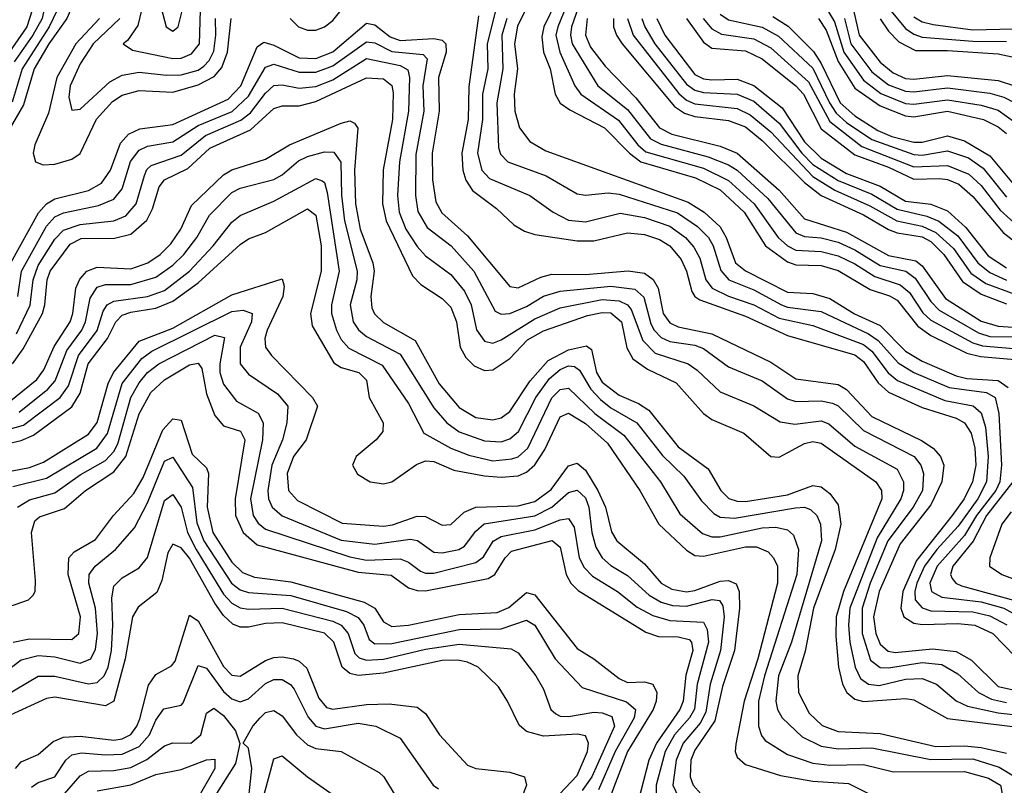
# Model space of a CAD drawing. Header units: inches. Extents: x 501365 to 657855, y 482276 to 547543.
# Tile 867 of 957: x 620906 to 623245, y 505130 to 506947. Entities that reach past the tile are written whole.
import ezdxf

# ---------------------------------------------------------------- set-up
doc = ezdxf.new("R2010")
doc.units = ezdxf.units.IN
doc.header["$MEASUREMENT"] = 0
doc.layers.add('A6520', color=7, linetype='Continuous')

msp = doc.modelspace()

# ---------------------------------------------------------------- linework, layer by layer
at = {"layer": 'A6520', "color": 5}
for points, elevation in [([(620891.1, 507510), (620930, 507456.3), (620990, 507398.7), (621029.3, 507369.3), (621058.8, 507270), (621051.9, 507210), (621052.4, 507130), (621031.1, 507030), (621027.3, 506970), (621018.5, 506950), (620975.5, 506890), (620940.5, 506830), (620915.3, 506744.7), (620871.9, 506670)], 3480), ([(620872.6, 507490), (620906.6, 507446.6), (621000.8, 507350), (621026.4, 507270), (621028.2, 507250), (621026.6, 507130), (621002.2, 507030), (620995.1, 506970), (620976.3, 506930), (620911.9, 506830), (620888.4, 506751.6)], 3460), ([(620890, 507428.7), (620978.1, 507330), (620997.9, 507250), (621001.1, 507150), (620959.6, 506950), (620937.8, 506910), (620892.9, 506847.1)], 3440), ([(620880.1, 507400.1), (620945.5, 507330), (620954.7, 507310), (620974.7, 507214.7), (620975.1, 507150), (620948.1, 507050), (620935.7, 506970), (620923.3, 506930), (620867.8, 506850)], 3420), ([(622258.7, 507050), (622216.8, 506930), (622214.5, 506910), (622218.7, 506890), (622279.2, 506790), (622350, 506734), (622404.5, 506664.5), (622430, 506651.6), (622541.7, 506621.7), (622590, 506602.9), (622610, 506589.8), (622683, 506523), (622750, 506440.8), (622770, 506432.8), (622810, 506429.5), (622850, 506419.3), (622890, 506401.2), (622950, 506364), (623010.7, 506350), (623033.3, 506333.3), (623070, 506278.5), (623090, 506257.4), (623183.6, 506203.6), (623210, 506195.5), (623270, 506194.1)], 3660), ([(621548.9, 506950), (621568.8, 506930), (621590, 506922), (621610, 506922.5), (621630, 506929.9), (621650, 506944.8), (621705.1, 507014.9)], 3520), ([(622126.8, 507010), (622088.4, 506931.6), (622081.6, 506890), (622088.6, 506830), (622080.4, 506770), (622082.2, 506730), (622093.3, 506690), (622117.7, 506657.7), (622155.7, 506635.7), (622493.8, 506513.8), (622532.1, 506490), (622570, 506455.3), (622584.5, 506430), (622606.4, 506370), (622630, 506351.2), (622730, 506300.4), (622790, 506296.8), (622830, 506285.7), (622889, 506249), (622950, 506221.2), (623010, 506160), (623050, 506136.8), (623130, 506101.7), (623155.6, 506095.6), (623230, 506090.6), (623254, 506074)], 3580), ([(622216.7, 507010), (622184, 506930), (622180, 506910), (622189.1, 506870), (622224.9, 506790), (622239, 506770), (622328.8, 506708.8), (622374.6, 506650), (622393.5, 506633.5), (622530, 506594.5), (622590, 506565.7), (622650.9, 506510), (622707.9, 506430), (622730, 506410), (622750, 506400.3), (622810, 506396.5), (622850, 506386.6), (622890, 506367.7), (622937.2, 506337.2), (622997.6, 506317.6), (623019.2, 506299.2), (623051.6, 506251.6), (623070, 506233.8), (623170, 506180), (623192.8, 506172.8), (623284.9, 506164.9)], 3640), ([(621238.2, 506990), (621254.4, 506930), (621270, 506919.4), (621282.3, 506930), (621297.4, 506990)], 3580), ([(622042, 506990), (622016.9, 506890), (622017.9, 506830), (622005.1, 506770), (622005.2, 506710), (621993.7, 506630), (622003.5, 506590), (622022.1, 506570), (622117.8, 506530), (622173.3, 506490), (622210, 506471), (622250, 506467.3), (622332.2, 506487.8), (622390, 506477.7), (622450, 506457.2), (622487.2, 506430), (622507.4, 506407.4), (622521.3, 506381.3), (622535.6, 506330), (622551.1, 506310), (622590, 506290.6), (622650, 506270.6), (622710, 506238.5), (622790, 506221.3), (622910, 506176.4), (622930, 506160.5), (622968.7, 506108.7), (622990.9, 506090.9), (623103.2, 506043.2), (623170.6, 506030.6), (623190, 506014.2), (623200, 505980), (623206.5, 505910), (623202.3, 505850), (623182, 505810), (623135.1, 505744.9), (623084.7, 505690), (623055.5, 505650), (623037.1, 505610), (623031.9, 505590), (623033, 505570), (623050, 505550.8), (623070, 505544.2), (623170, 505541.8), (623210, 505531.8), (623251.1, 505511.1)], 3540), ([(622180.5, 506990), (622151.2, 506930), (622146.3, 506906.4), (622150.6, 506870), (622166.3, 506830), (622178.4, 506770), (622190, 506748.9), (622212.7, 506732.7), (622295.5, 506690), (622354.8, 506630), (622381.7, 506610), (622511.4, 506571.4), (622570, 506542.9), (622626.6, 506490), (622677.7, 506410), (622730, 506372.7), (622750, 506365.1), (622810, 506363.3), (622850, 506351.8), (622926.4, 506306.4), (622971.8, 506291.8), (622990, 506281.2), (623039.3, 506219.3), (623070, 506197.2), (623155.7, 506155.7), (623187.9, 506147.9), (623270, 506140.4)], 3620), ([(621196, 506970), (621186.7, 506933.3), (621162.2, 506897.8), (621152, 506890), (621174.3, 506874.3), (621270, 506855.3), (621290, 506855.9), (621314.4, 506865.6), (621333.1, 506890), (621335.5, 506970)], 3560), ([(622824.9, 506970), (622841.6, 506941.6), (622863.5, 506870), (622910, 506803.2), (622951.8, 506771.8), (623010, 506748.4), (623030, 506746.6), (623110, 506756.6), (623190, 506744.2), (623230, 506731.9), (623270, 506703.6)], 3940), ([(622886.4, 506970), (622900.3, 506910), (622950, 506845.9), (622980.8, 506820.8), (623010, 506807.6), (623030, 506805.8), (623110, 506814.4), (623230, 506802.4), (623268.7, 506790)], 3980), ([(622972.3, 506972.3), (623010, 506926.3), (623030, 506912.4), (623050, 506905.8), (623170, 506895.9), (623250, 506895)], 4040), ([(621096.1, 506950), (621039.3, 506890), (620994.8, 506810), (620974.9, 506725.1), (620942, 506650), (620938.3, 506630), (620943.6, 506610), (620962.3, 506602.3), (620990, 506604.1), (621030, 506615.7), (621050, 506629.5), (621089, 506711), (621127.1, 506752.9), (621150, 506768.1), (621190, 506779.3), (621270, 506775.4), (621330, 506792.5), (621368.1, 506811.9), (621386.2, 506833.8), (621400, 506870), (621408.8, 506950)], 3520), ([(621144.5, 506950), (621081.2, 506890), (621050, 506841.9), (621026.1, 506790), (621023.2, 506763.2), (621030, 506732.2), (621050, 506734.6), (621120.5, 506799.5), (621150, 506815.2), (621190, 506822.8), (621255.3, 506815.3), (621290, 506816.3), (621330, 506827.6), (621343.4, 506836.6), (621356.6, 506850), (621367.3, 506872.7), (621372.5, 506910), (621371.1, 506950)], 3540), ([(621995.8, 506955.8), (621972.7, 506787.3), (621971.2, 506710), (621956.3, 506630), (621958.5, 506590), (621965.9, 506565.9), (621981.8, 506541.8), (622039, 506499), (622080.2, 506460.2), (622105.3, 506445.3), (622130, 506437.5), (622230, 506422.3), (622270, 506422), (622350, 506441), (622390, 506437.1), (622425.5, 506425.5), (622450.4, 506410), (622477.5, 506377.5), (622490.3, 506350.3), (622502.3, 506302.3), (622509.7, 506289.7), (622522, 506282), (622630, 506243.2), (622730, 506197.4), (622890, 506152), (622910, 506135.9), (622945.1, 506085.1), (622970, 506063.1), (623050, 506026.7), (623130, 506001.4), (623150.4, 505990), (623166.1, 505966.1), (623175, 505930), (623176.9, 505890), (623169, 505850), (623149.1, 505810), (623121, 505770), (623036.1, 505663.9), (623003.8, 505590), (622998.7, 505550), (623005.9, 505530), (623030, 505514.8), (623050, 505511.3), (623134.2, 505514.2), (623174.6, 505510), (623217.5, 505490), (623270, 505436.7)], 3520), ([(622063, 506950), (622051.3, 506910), (622053.5, 506830), (622039.2, 506750), (622043.6, 506643.5), (622048, 506628), (622065.5, 506610), (622156.6, 506576.6), (622230, 506534), (622250, 506530.8), (622304, 506536), (622330, 506533.1), (622468.3, 506488.3), (622516.2, 506456.2), (622542.5, 506430), (622553.4, 506410), (622571.6, 506351.6), (622590.8, 506330), (622650, 506306.1), (622715.9, 506270), (622730, 506264.7), (622810, 506254.7), (622921.8, 506201.8), (622945.4, 506185.4), (622992.5, 506132.5), (623030, 506109.3), (623113.8, 506073.8), (623202.2, 506062.2), (623223.2, 506050), (623232, 506012), (623238.2, 505890), (623233.8, 505850), (623224.5, 505830), (623178.3, 505770), (623150, 505722.8), (623085.4, 505650), (623068.2, 505610), (623071.9, 505590), (623096.7, 505576.7), (623190, 505565.2), (623243.6, 505550), (623338.1, 505498.1)], 3560), ([(622253.8, 506950), (622250.2, 506910), (622261.9, 506881.9), (622296.4, 506836.4), (622370, 506761.2), (622425.6, 506690), (622455, 506675), (622570, 506646.8), (622610.1, 506630), (622710, 506542.1), (622770, 506474.5), (622870, 506442.4), (622970, 506387.7), (623034.9, 506374.9), (623050, 506362.6), (623105, 506285), (623190, 506231.9), (623230, 506220), (623313.8, 506213.8)], 3680), ([(622316.2, 506950), (622316.9, 506930), (622323.8, 506910), (622337.5, 506890), (622461.3, 506741.3), (622485.3, 506725.3), (622510, 506717.1), (622590, 506707.7), (622630, 506692.4), (622670, 506660.3), (622770, 506560.7), (622809.6, 506529.6), (622910, 506484.1), (622970, 506448.8), (622990, 506441.2), (623050, 506431.9), (623070, 506420.9), (623101.2, 506390), (623145.6, 506325.6), (623190, 506295.9), (623250, 506272.3)], 3720), ([(622349.6, 506949.6), (622363.3, 506910), (622471.6, 506771.6), (622490, 506756.2), (622510, 506747.6), (622610, 506736.2), (622641.4, 506721.4), (622690, 506680.6), (622790, 506574.8), (622842.1, 506542.1), (622925.6, 506505.6), (622989.5, 506469.5), (623050, 506457.3), (623081.7, 506441.7), (623124.2, 506404.2), (623165.4, 506345.4), (623200.9, 506320.9), (623270, 506295.8)], 3740), ([(622384.1, 506950), (622391, 506930), (622414.9, 506890), (622490, 506793.7), (622510, 506780), (622530, 506773.9), (622610, 506770), (622650, 506753.7), (622710, 506701.4), (622764.1, 506630), (622790, 506603.4), (622850, 506565.7), (622930, 506532.6), (622990, 506497.3), (623060.8, 506480.8), (623088.9, 506468.9), (623134, 506434), (623181.6, 506370), (623210, 506347.1), (623250, 506328.5)], 3760), ([(622419.2, 506950), (622438.1, 506910), (622510, 506816.8), (622530, 506806.8), (622550, 506804.5), (622610, 506806), (622650, 506791), (622717.5, 506737.5), (622770, 506657), (622810, 506618.6), (622870, 506581.9), (622950, 506551.6), (623010, 506516.4), (623070, 506509.4), (623110, 506493), (623153.5, 506453.5), (623206.4, 506386.4), (623250, 506358.1)], 3780), ([(622489.7, 506950), (622530, 506893.3), (622550, 506879.1), (622630, 506873.3), (622670, 506854.3), (622749.7, 506789.7), (622767.6, 506770), (622810, 506688), (622890, 506626.4), (622970, 506596.8), (623030, 506568.7), (623090.5, 506570.5), (623110, 506568), (623136.4, 506556.4), (623170, 506527.1), (623242, 506442), (623290, 506403.6)], 3820), ([(622529.8, 506950), (622550, 506925.7), (622572.7, 506912.7), (622650, 506901.9), (622690, 506880.6), (622779.9, 506799.8), (622830, 506705.7), (622906.2, 506646.2), (623030, 506598), (623110, 506601.2), (623160.3, 506580.3), (623190, 506553.7), (623234.8, 506494.8), (623308.5, 506428.5)], 3840), ([(622570, 506960.2), (622590, 506946.7), (622670, 506929.2), (622708.1, 506908.1), (622790, 506831.9), (622829.3, 506749.3), (622845.2, 506725.2), (622870, 506702.7), (622930, 506662.3), (623030, 506627), (623050, 506625.7), (623110, 506636), (623159.4, 506619.4), (623194.8, 506594.8), (623250, 506526.2)], 3860), ([(622694.6, 506954.6), (622731.5, 506931.5), (622791.2, 506871.2), (622810, 506842.7), (622854.6, 506750), (622890, 506718.7), (622944.3, 506684.3), (622977.6, 506670), (623030, 506656.1), (623050, 506656.3), (623110, 506671.2), (623150, 506659.9), (623210, 506624.2), (623270, 506552.5)], 3880), ([(622803.5, 506950), (622821.9, 506921.9), (622850, 506847.8), (622890, 506784.4), (622950, 506742.3), (623010, 506718.5), (623030, 506716.6), (623110, 506729.8), (623195.4, 506710), (623230, 506692.9), (623250, 506676.8)], 3920), ([(622865.3, 506950), (622880.6, 506890), (622930, 506823.4), (622970, 506792.7), (623010, 506777.2), (623030, 506775.7), (623110, 506785.1), (623210, 506772.3), (623243.2, 506763.2), (623269.4, 506749.4)], 3960), ([(622950, 506948.8), (622970, 506919.7), (622994.6, 506894.6), (623034.2, 506874.2), (623110, 506874), (623230, 506865.6), (623292.3, 506852.3)], 4020), ([(623030, 506953.9), (623050, 506941.7), (623075.4, 506935.4), (623170, 506923.2), (623265.4, 506925.4)], 4060), ([(620885, 506370), (620951, 506489), (620970, 506510.3), (620990, 506521.5), (621070, 506541.7), (621100.8, 506559.1), (621122.3, 506590), (621145.8, 506654.2), (621164.8, 506675.2), (621191.7, 506688.3), (621270, 506698.1), (621401.6, 506758.4), (621431.8, 506790), (621470, 506882.5), (621486.3, 506893.7), (621510, 506886.5), (621570, 506856.6), (621610, 506854.8), (621650, 506870.4), (621730, 506938.7), (621750, 506935.2), (621786.2, 506906.2), (621810, 506897.9), (621890, 506902.2), (621910, 506898.7), (621918.4, 506890), (621919.4, 506870), (621901.2, 506810), (621902.6, 506730), (621885.7, 506630), (621886.7, 506566.7), (621894.4, 506514.4), (621908.5, 506488.5), (621970, 506434.4), (622070, 506313.6), (622090, 506310.4), (622144.2, 506335.8), (622170, 506342.8), (622250, 506342.4), (622351.1, 506351.1), (622390, 506345.5), (622410.4, 506330.4), (622422.7, 506310), (622434.7, 506250), (622450, 506227.4), (622470, 506218), (622550, 506201.2), (622690, 506134.6), (622750, 506094.3), (622850, 506080.9), (622870, 506069.2), (622930, 506005.2), (623048.4, 505948.4), (623075.6, 505930), (623092.8, 505910), (623101.3, 505890), (623096.5, 505850), (623070, 505796), (622997, 505703), (622947.4, 505590), (622934.1, 505530), (622939.5, 505490), (622950, 505465), (622968.6, 505448.6), (622985.4, 505445.4), (623073.8, 505453.8), (623130, 505447.2), (623167.1, 505427.2), (623230, 505364.2), (623270, 505355.4)], 3480), ([(620902, 506290), (620910.5, 506350), (620970, 506456.7), (620990, 506478.9), (621010, 506489), (621093.8, 506506.2), (621130, 506521.1), (621150, 506545.2), (621169.4, 506610.6), (621190, 506637.6), (621210, 506647.1), (621270, 506657.5), (621330, 506695.9), (621410.8, 506729.2), (621450, 506765.7), (621490, 506834.2), (621510, 506841.8), (621570, 506822.1), (621610, 506822.2), (621650, 506837.4), (621730, 506894.4), (621750, 506891.8), (621790, 506871.7), (621864.2, 506864.2), (621874, 506854), (621863.8, 506790), (621866.2, 506730), (621847.4, 506627.4), (621846.5, 506530), (621851.8, 506491.8), (621874, 506454), (621930.8, 506410), (621984.9, 506350), (622035.5, 506255.5), (622050, 506248.3), (622070, 506249.4), (622110, 506266.2), (622150, 506290.5), (622190, 506302.6), (622310, 506314.6), (622367.4, 506307.4), (622388.5, 506288.5), (622405.5, 506225.5), (622413.3, 506210), (622430, 506192.7), (622450, 506183.6), (622510, 506174.2), (622530, 506166.9), (622590, 506123.1), (622670, 506090.1), (622730, 506047.4), (622750, 506040.5), (622810, 506042.4), (622836.9, 506036.9), (622850.2, 506030.2), (622910, 505972), (623030.4, 505910), (623046.2, 505890), (623053.2, 505870), (623050.4, 505830), (623028.1, 505790), (622968.4, 505710), (622926.1, 505610), (622907.2, 505550), (622907, 505490), (622926.9, 505426.9), (622950, 505409.6), (622970, 505408.9), (623050, 505421.8), (623096.3, 505416.3), (623134.7, 505394.7), (623183.8, 505350), (623214.6, 505334.6), (623250, 505326.6)], 3460), ([(620898.7, 506201.3), (620930.9, 506269.1), (620938.3, 506330), (620950, 506363.9), (620990, 506425.9), (621010, 506447.2), (621050, 506461.3), (621130, 506469.6), (621158.3, 506481.7), (621183, 506510), (621202.7, 506577.3), (621208.6, 506591.4), (621218.9, 506601.1), (621290, 506625.5), (621347.8, 506672.2), (621431.8, 506708.2), (621454.3, 506725.7), (621490, 506772.9), (621510, 506790.6), (621530, 506792.8), (621570, 506784.4), (621610, 506788.8), (621650, 506804), (621730, 506855.1), (621810, 506838.3), (621828.3, 506828.3), (621832, 506810), (621829.9, 506730.1), (621808.2, 506610), (621803.8, 506530), (621807.7, 506490), (621823.4, 506450), (621850, 506408.9), (621870, 506386.4), (621930, 506341.9), (621962.6, 506302.6), (621978.8, 506270), (621991.2, 506211.2), (622010, 506184.2), (622030, 506179.7), (622050, 506187.4), (622130, 506237), (622190, 506263.2), (622290, 506282.8), (622330, 506279.7), (622350, 506270.3), (622358.9, 506258.9), (622386, 506186), (622415.7, 506155.7), (622493.9, 506130), (622515.3, 506115.3), (622570, 506063.8), (622650, 506030.8), (622712.3, 505992.3), (622747.2, 505987.2), (622810, 505995), (622828.2, 505988.2), (622890, 505935), (622990, 505880.3), (623005.3, 505850), (623005.4, 505830), (622999.2, 505810), (622942.5, 505717.5), (622878, 505550), (622874.3, 505510), (622877.9, 505470), (622890.3, 505410.3), (622903.5, 505383.5), (622922, 505370), (622947.2, 505367.2), (623010, 505381.6), (623050, 505383.3), (623083.3, 505370), (623130.4, 505330.4), (623157.4, 505317.4), (623230, 505301.9), (623330, 505290.8)], 3440), ([(620889.4, 506130.6), (620914.2, 506165.8), (620960.1, 506250), (620966.1, 506270), (620971.7, 506330), (620979, 506350), (621026, 506414), (621052.1, 506427.9), (621131.3, 506428.6), (621170, 506437.9), (621208.4, 506471.6), (621221.9, 506498.1), (621237.4, 506550), (621250, 506566.9), (621306, 506594), (621357.9, 506642.1), (621454.1, 506685.9), (621510, 506735.9), (621530, 506742.7), (621570, 506742.9), (621610, 506753), (621730, 506808.8), (621770, 506806.9), (621790, 506790.5), (621793.3, 506773.3), (621791.8, 506710), (621769.4, 506590.6), (621767.6, 506510), (621776.3, 506470), (621839.4, 506339.4), (621858.7, 506318.7), (621910, 506285.3), (621930, 506264.6), (621943.7, 506230), (621952.4, 506170), (621965.5, 506145.5), (621985.8, 506125.8), (622010, 506114.3), (622030, 506116.3), (622070, 506142.7), (622112.7, 506187.3), (622150, 506208.9), (622255, 506245), (622290, 506252.3), (622310, 506250.9), (622335.3, 506230), (622347.9, 506167.9), (622362.2, 506142.2), (622397.3, 506117.3), (622465.4, 506085.4), (622530, 506012.4), (622550, 505998.1), (622626, 505966), (622690.6, 505910.6), (622710, 505908.7), (622770, 505941.4), (622790, 505946.3), (622810, 505942.1), (622939.9, 505850), (622953.4, 505830), (622953.5, 505810), (622862.8, 505590), (622845.5, 505530), (622844.3, 505484.3), (622850.6, 505410.6), (622860.3, 505370), (622870.4, 505350.4), (622890, 505334.1), (622910, 505328.7), (623010, 505335.7), (623030, 505332.8), (623110, 505288.4), (623290, 505266.1)], 3420), ([(620880.4, 506039.6), (620947.2, 506092.8), (620964, 506116), (620988.5, 506171.5), (621026.1, 506230), (621032.6, 506250), (621039.9, 506310), (621048.9, 506331.1), (621065.4, 506350), (621090, 506360), (621170, 506355.9), (621210.4, 506369.6), (621240.1, 506390), (621265.2, 506414.8), (621289.3, 506450), (621314, 506506), (621390, 506578.7), (621410, 506590.9), (621490, 506616.3), (621546.9, 506650), (621670, 506701.2), (621690, 506706.7), (621701.5, 506701.5), (621709.7, 506689.7), (621701.1, 506590), (621704.1, 506510), (621714.8, 506450), (621745, 506370), (621747.9, 506350), (621740.3, 506290), (621742.9, 506262.9), (621749, 506249), (621770, 506228.4), (621845.3, 506185.3), (621902.6, 506082.6), (621950, 506026.9), (621990, 506002.9), (622030, 505997.4), (622050, 506001.8), (622070, 506016.9), (622118.7, 506090), (622161.7, 506138.3), (622210, 506163.4), (622252.6, 506172.6), (622264.2, 506164.2), (622276.2, 506110), (622290, 506086.8), (622330, 506056.1), (622376.3, 506036.3), (622400.4, 506020.4), (622470, 505933.6), (622541.2, 505881.2), (622571.3, 505830), (622590.6, 505810.6), (622610, 505804), (622630, 505803.7), (622730, 505819.5), (622790, 505841.8), (622810, 505838.2), (622830, 505822.9), (622850, 505795.3), (622856.1, 505750), (622843.3, 505690), (622791.2, 505550), (622771.6, 505448.4), (622754.4, 505390), (622755.6, 505350), (622781.4, 505301.4), (622812, 505272), (622850, 505257.4), (622950, 505253.2), (623082.4, 505222.4), (623150, 505224), (623190, 505219.7), (623250, 505206.4)], 3380), ([(620904.7, 506015.3), (620973.4, 506070), (620990.3, 506090), (621018.4, 506161.6), (621054.2, 506210), (621062.9, 506230), (621073.7, 506286.3), (621090, 506312.5), (621110, 506318.5), (621170, 506318.7), (621230, 506335.6), (621270, 506364.1), (621295.8, 506390), (621326.7, 506430), (621357.1, 506482.9), (621410, 506537), (621430, 506547.3), (621510, 506568), (621530, 506578.8), (621568.3, 506611.7), (621590, 506622.5), (621630, 506633.3), (621652.6, 506632.6), (621668.7, 506608.7), (621670.8, 506530.8), (621677.9, 506470), (621708.2, 506350), (621707.1, 506330), (621690.9, 506270), (621698.7, 506230), (621710.9, 506211), (621730, 506195.5), (621810, 506153), (621890, 506025.9), (621920.8, 505990), (621950, 505968.5), (622010, 505947.2), (622050, 505945.3), (622070, 505952.4), (622091.2, 505970), (622132, 506050), (622164.6, 506095.4), (622190, 506117.2), (622210, 506125.2), (622223.8, 506123.8), (622235.6, 506115.6), (622262.4, 506070), (622285.5, 506045.5), (622310, 506026.1), (622372.1, 505990), (622432.7, 505912.7), (622483.5, 505863.5), (622525.3, 505805.3), (622554.9, 505774.9), (622570, 505766.7), (622603.7, 505763.7), (622748.8, 505788.8), (622769.8, 505789.8), (622784.7, 505784.7), (622799.1, 505770), (622808.3, 505750), (622810.5, 505710), (622739.2, 505470), (622708.1, 505390), (622702.4, 505330), (622706.4, 505310), (622717, 505290), (622764.8, 505244.8), (622810, 505223.2), (622850, 505216.8), (622930, 505219), (623070, 505191.3), (623170, 505192.5), (623232.8, 505172.8), (623270.7, 505150)], 3360), ([(620810, 505955.3), (620915.5, 505984.5), (621002.2, 506050), (621021.9, 506078.1), (621046.3, 506150), (621090.4, 506209.6), (621104.8, 506255.2), (621114.1, 506270), (621130, 506278.8), (621210, 506290.4), (621250, 506304.4), (621310, 506350.1), (621365.7, 506410), (621410, 506466.6), (621430, 506482.1), (621510, 506516.5), (621610, 506570.1), (621624.9, 506564.9), (621630, 506560.8), (621636.6, 506536.6), (621665.2, 506350), (621646.5, 506270), (621646.8, 506250), (621658.7, 506210), (621670, 506188), (621687.7, 506167.7), (621767.4, 506127.4), (621830, 506036.1), (621866.1, 505966.1), (621930, 505929.8), (621973.4, 505913.4), (622030, 505900), (622075.4, 505904.6), (622090.1, 505909.9), (622113.2, 505930), (622170, 506049.4), (622190, 506069.5), (622210, 506072.7), (622272.6, 506012.6), (622340.9, 505960.9), (622427.9, 505850), (622474.4, 505774.4), (622527.9, 505727.9), (622550, 505719.9), (622570, 505719.8), (622670, 505741), (622702.5, 505742.5), (622730, 505736.4), (622743.8, 505723.8), (622756.3, 505690), (622752.2, 505630), (622675.1, 505390), (622660.7, 505330), (622660.7, 505270), (622667.8, 505247.8), (622676.7, 505236.7), (622730, 505203), (622790, 505182.4), (622830, 505177.4), (622910, 505179), (622981.9, 505161.9), (623150, 505162.7), (623207.1, 505147.1), (623235.8, 505130), (623239.7, 505110)], 3340), ([(620829.9, 505930.1), (620910, 505948.2), (620939.2, 505960.8), (621030, 506028.1), (621050, 506060.8), (621069.1, 506130), (621115.1, 506190), (621134.5, 506230), (621150, 506245.9), (621170, 506253.2), (621230, 506262.2), (621270, 506279), (621330, 506322.4), (621430, 506413.7), (621450, 506426.8), (621490, 506441.7), (621590, 506497.8), (621610, 506483.3), (621622.2, 506410), (621622.5, 506350), (621596.6, 506250), (621600.8, 506220.8), (621652.7, 506132.7), (621670, 506121.6), (621711.6, 506110), (621730, 506091.1), (621736.6, 506050), (621769.5, 505990), (621768.4, 505970), (621753, 505950), (621705.8, 505910), (621696.8, 505890), (621708.4, 505868.4), (621738.5, 505850), (621770, 505845.6), (621790, 505850.1), (621848.9, 505891.1), (621870, 505899.8), (621890, 505898.2), (621937.7, 505877.7), (622010, 505864.6), (622050, 505861.1), (622090, 505864.7), (622110, 505873.1), (622130, 505890.3), (622153.3, 505926.8), (622190, 506004.7), (622210, 506013.3), (622250, 505988.5), (622302.1, 505942.1), (622379.3, 505830), (622424, 505750), (622490, 505687.9), (622510, 505675.7), (622530, 505673.5), (622630, 505696.3), (622655.9, 505695.9), (622683.8, 505683.8), (622696.9, 505670), (622705.8, 505650), (622706.4, 505610), (622659.2, 505430), (622626.6, 505330), (622607.3, 505227.3), (622605.5, 505210), (622610, 505196.9), (622630, 505179.5), (622713.1, 505153.1), (622790, 505139.9), (622874.5, 505134.5), (622930, 505106.5)], 3320), ([(620867.8, 505872.2), (620930, 505884.6), (620963.2, 505896.8), (621070, 505963.5), (621090, 505991), (621116.2, 506083.8), (621128.9, 506110), (621190, 506183.9), (621270, 506214.8), (621410, 506294), (621530, 506331.7), (621534.4, 506314.4), (621531.4, 506290), (621494.4, 506210), (621488.3, 506190), (621490.1, 506170), (621504, 506150), (621601.7, 506050), (621613.3, 506030), (621586.4, 505950), (621556.7, 505910), (621541.7, 505870), (621544.8, 505830), (621565.8, 505805.8), (621672.3, 505752.3), (621770, 505744.8), (621791.8, 505748.2), (621850, 505768.9), (621870, 505768.1), (621910, 505747.6), (621930, 505748.8), (621961.8, 505778.2), (621989.8, 505790), (622090, 505793.5), (622130, 505803.8), (622168.2, 505831.8), (622210, 505888.1), (622230, 505894.8), (622250, 505878.1), (622279.7, 505830), (622297.6, 505790), (622311.7, 505731.7), (622324.1, 505710), (622390, 505655.4), (622430, 505609.8), (622455.2, 505595.2), (622490, 505589), (622510, 505592.1), (622570, 505614.3), (622590, 505616), (622608.2, 505608.2), (622615.1, 505590), (622615.5, 505550), (622604, 505450), (622575.4, 505364.6), (622557.2, 505282.8), (622510, 505213.7), (622500.6, 505190), (622498.3, 505150), (622505.9, 505130), (622523.9, 505110)], 3280), ([(620890, 505838.9), (620970, 505858.9), (621089.6, 505930.4), (621114.9, 505965.1), (621150, 506083.2), (621196.7, 506143.3), (621219.8, 506160.2), (621410, 506254.8), (621437.4, 506257.4), (621458.7, 506250), (621456.9, 506230), (621429.6, 506170), (621430.1, 506130), (621450, 506105.7), (621518.7, 506058.7), (621542.9, 506030), (621541, 505990), (621530.1, 505950.1), (621505.2, 505890), (621495.7, 505830), (621497.3, 505810), (621505.8, 505790), (621529.9, 505769.9), (621670, 505711.6), (621750, 505702), (621834, 505714), (621850.8, 505710.8), (621890, 505683), (621910, 505681.6), (621949, 505690), (621962.4, 505697.6), (621990, 505733.3), (622009.6, 505750.4), (622130, 505769.4), (622170.3, 505789.7), (622210, 505825.1), (622230, 505830.4), (622250, 505811.9), (622258.3, 505790), (622264.8, 505730), (622275, 505695), (622289.8, 505670), (622310, 505651.6), (622350, 505628.1), (622401.1, 505581.1), (622430, 505564.4), (622457, 505557), (622490, 505555.1), (622550.9, 505570.9), (622568.6, 505568.6), (622576, 505556), (622579.3, 505530), (622570.7, 505450), (622546.3, 505370), (622536.2, 505303.8), (622522.7, 505277.3), (622482.4, 505230), (622465.2, 505190), (622457.5, 505130), (622470, 505103.2)], 3260), ([(620901.3, 505790), (620930, 505807.5), (620990, 505823.9), (621050, 505866.8), (621110, 505900.9), (621130, 505922.2), (621139.3, 505940.7), (621170.1, 506050), (621190, 506084.9), (621210, 506109.3), (621236.7, 506130), (621370, 506197.9), (621392.5, 506192.5), (621381.7, 506130), (621381.9, 506110), (621390, 506081.8), (621421.4, 506041.4), (621472.8, 506012.8), (621484.4, 505990), (621483.2, 505950), (621454.2, 505810), (621460.9, 505770), (621472.3, 505752.3), (621490, 505737.7), (621690, 505672), (621730, 505664.5), (621810, 505667.3), (621830, 505659.6), (621858.4, 505638.4), (621870, 505633.6), (621890, 505633.7), (621990, 505658.6), (622007.6, 505672.4), (622030.8, 505709.2), (622050, 505720.2), (622130, 505736.4), (622190, 505759.7), (622210, 505763), (622222.9, 505742.9), (622235.4, 505670), (622247.2, 505647.2), (622266.5, 505626.5), (622326.1, 505590), (622373, 505553), (622410, 505532.9), (622450, 505521.2), (622530, 505517), (622539.4, 505499.4), (622542.1, 505470), (622515.5, 505370), (622509.2, 505310.8), (622496.9, 505290), (622461.8, 505250), (622439.3, 505210), (622417.6, 505130), (622417.6, 505090)], 3240), ([(620850, 505543.3), (620927.1, 505570), (620938.5, 505581.5), (620943, 505590), (620944.2, 505615.8), (620934.3, 505730), (620942.5, 505757.5), (620953.1, 505766.9), (621013.1, 505786.9), (621062.5, 505830), (621130, 505873.8), (621158.3, 505910), (621190, 506011.9), (621218.1, 506061.9), (621250, 506092.4), (621310, 506127.8), (621330, 506132.1), (621338.8, 506118.8), (621350, 506058.7), (621370, 506007.3), (621390, 505983.3), (621430.6, 505970.6), (621441.1, 505950), (621418.2, 505810), (621419.2, 505770), (621436.9, 505730), (621470, 505700.9), (621710, 505635.9), (621788.6, 505628.6), (621830, 505598.9), (621850, 505592), (621870, 505591.8), (622018.9, 505621.1), (622034.6, 505630), (622059, 505670), (622074.3, 505685.7), (622171.3, 505711.3), (622190, 505695.3), (622203.8, 505630), (622215.3, 505610), (622232.7, 505592.7), (622393.3, 505493.3), (622423.5, 505483.5), (622470, 505482.5), (622496.1, 505476.1), (622502.1, 505470), (622505.1, 505450), (622488.5, 505391.5), (622482, 505330), (622474.5, 505310), (622418.6, 505230), (622400.4, 505190), (622369.4, 505070)], 3220), ([(620890.5, 505469.5), (620930, 505477.5), (621030, 505475.7), (621047, 505490), (621051.1, 505530), (621021.4, 505630), (621023.2, 505670), (621035.7, 505684.3), (621086.6, 505713.4), (621128.9, 505770), (621177.4, 505822.6), (621199.9, 505860.1), (621246.4, 505973.6), (621270, 505999.6), (621290, 505996.9), (621316.2, 505916.2), (621350, 505883.8), (621354.8, 505870), (621351.6, 505790), (621364.7, 505730), (621410, 505659.9), (621435.2, 505635.2), (621464.2, 505624.2), (621550, 505612.6), (621724.3, 505564.3), (621749.7, 505550), (621770, 505518), (621790, 505506.7), (621830, 505510.4), (621950, 505535.5), (622040.1, 505539.9), (622067.9, 505552.1), (622110, 505587.4), (622124, 505584), (622130, 505581.9), (622230, 505454.6), (622270, 505430), (622330, 505383.3), (622350, 505374.2), (622390, 505375.5), (622410, 505370.4), (622419.7, 505350), (622418.2, 505330), (622410.5, 505310), (622349.7, 505210), (622311.3, 505108.7)], 3180), ([(620870, 505397.5), (620910, 505427.5), (620950, 505437.9), (620990, 505434.8), (621050, 505419.9), (621074.9, 505430), (621086.7, 505453.3), (621091, 505490), (621086, 505550), (621070.7, 505610), (621071.6, 505630), (621085.3, 505650), (621134.1, 505690), (621179, 505741), (621210, 505800.6), (621250, 505899.6), (621270, 505908.4), (621316.7, 505836.7), (621327.1, 505752.9), (621343.3, 505710), (621409.3, 505610), (621430, 505593.5), (621450, 505587.3), (621550, 505580.1), (621682.8, 505542.8), (621710, 505528.5), (621723.5, 505510), (621736.1, 505476.1), (621750, 505465.6), (621790, 505466.5), (621950, 505499.7), (622050, 505501.6), (622110, 505522.2), (622129.8, 505509.8), (622177.7, 505430), (622242.1, 505362.2), (622347.7, 505327.7), (622368.8, 505310), (622365.3, 505290), (622320.8, 505210), (622281.1, 505118.9)], 3160), ([(623264.8, 505850), (623202.5, 505770), (623170.4, 505709.6), (623122.4, 505650), (623117.1, 505630), (623121, 505621), (623129.7, 505610), (623143.3, 505603.3), (623270, 505568.6)], 3580), ([(620870, 505341.5), (620950, 505388.6), (620990, 505389.3), (621070, 505370.5), (621090, 505374.3), (621107.3, 505390), (621116.1, 505410), (621124.1, 505450), (621127.7, 505510), (621125, 505575), (621130, 505602.3), (621150, 505622.7), (621190, 505646.2), (621209.5, 505670.5), (621250, 505805.6), (621270, 505820.1), (621289.7, 505790), (621304.8, 505730), (621325.4, 505690), (621390, 505583.5), (621410, 505562.2), (621430, 505551.1), (621450, 505548), (621530, 505550.7), (621650, 505519.9), (621670, 505510), (621686.6, 505490), (621702.4, 505442.4), (621712.4, 505432.4), (621730, 505426.9), (621770, 505429.1), (621870, 505453), (621950, 505464.6), (622073.5, 505453.5), (622090, 505444.2), (622132.3, 505390), (622150, 505358.2), (622167.7, 505310), (622179.4, 505299.4), (622190, 505293.8), (622210, 505293.3), (622270, 505303.5), (622290, 505302.1), (622312.9, 505292.9), (622319, 505270), (622265, 505150), (622242, 505118)], 3140), ([(623261.3, 505778.7), (623239.2, 505750), (623210, 505670), (623209.3, 505650), (623239.1, 505630), (623348.8, 505588.9)], 3620), ([(622132.4, 505050), (622230, 505152.9), (622255.1, 505210), (622257.3, 505230), (622250, 505247.4), (622231, 505251), (622150, 505246.3), (622110, 505257.7), (622092.8, 505272.8), (622065.2, 505330), (622043.3, 505363.3), (621995.1, 505410), (621970, 505422), (621947.1, 505427.1), (621910, 505426.5), (621770, 505396.1), (621710, 505390.6), (621690, 505395.4), (621672.4, 505410), (621652.1, 505470), (621630, 505490.8), (621530, 505515.6), (621490, 505513.8), (621450, 505505.2), (621430, 505505.1), (621412.7, 505512.7), (621390, 505532.8), (621370, 505561.9), (621310, 505669), (621290, 505693.3), (621270, 505702.4), (621258.3, 505681.7), (621244, 505616), (621232.1, 505587.9), (621187.4, 505552.7), (621174.5, 505530), (621156.5, 505430), (621130, 505330), (621110, 505318.3), (620990, 505339.4), (620970, 505336.1), (620883.8, 505296.3)], 3120), ([(620896, 505170), (620910, 505185.4), (620950, 505202.7), (620985.8, 505234.2), (621010, 505244.5), (621050, 505246.2), (621130, 505236.9), (621150, 505240.6), (621170, 505250.8), (621184.9, 505270), (621192, 505288), (621212.4, 505367.6), (621230, 505392.7), (621266.7, 505413.3), (621275.3, 505424.7), (621310, 505533.5), (621330, 505520.3), (621390, 505412.3), (621410, 505391.4), (621430, 505388.8), (621490, 505425.9), (621510, 505433.3), (621530, 505434.9), (621556.8, 505430), (621570, 505424.4), (621587.9, 505407.9), (621616.8, 505336.8), (621635, 505315), (621650.3, 505310.3), (621730, 505321.8), (621783.7, 505323.7), (621850, 505315.3), (621870, 505300.1), (621903.1, 505250), (621970, 505177.9), (621989.8, 505169.8), (622070, 505160.8), (622105.4, 505150), (622110.1, 505130.1), (622102.4, 505110)], 3080), ([(620934.5, 505125.5), (620950, 505136.7), (620990, 505150.1), (621016, 505190), (621030, 505201.9), (621053, 505207), (621110, 505201.9), (621150, 505203.9), (621190, 505222), (621214.6, 505250), (621230, 505284.4), (621248.5, 505311.5), (621290, 505320.4), (621294.4, 505325.6), (621330, 505414.6), (621350, 505407.8), (621390, 505352.9), (621410, 505335.3), (621430, 505328.2), (621450, 505335.1), (621490, 505371.8), (621510, 505381.4), (621530, 505380.9), (621549.6, 505369.6), (621558.5, 505358.5), (621591.4, 505291.4), (621610, 505270.7), (621630, 505264.2), (621710, 505277.5), (621752.2, 505270), (621810, 505241.8), (621888.5, 505130), (621901.3, 505121.3)], 3060), ([(621012.8, 505110), (621050, 505152.5), (621070, 505163.6), (621130, 505164.8), (621170, 505172.3), (621208.4, 505191.6), (621250, 505224), (621270, 505230.5), (621312.4, 505230), (621336.6, 505250), (621350, 505301.5), (621367.1, 505312.9), (621390, 505295.5), (621418.9, 505258.9), (621429.1, 505229.1), (621418.6, 505181.4), (621370, 505103.9)], 3040), ([(621451.6, 505110), (621457.5, 505170), (621450, 505218.4), (621437, 505230), (621459.9, 505270), (621477.3, 505290), (621490, 505302.4), (621510, 505307.7), (621530, 505294.8), (621564.1, 505250), (621590, 505226.4), (621610, 505217.6), (621670.2, 505210), (621760, 505160), (621771.3, 505150), (621808.7, 505088.8)], 3040), ([(621090, 505117.1), (621170, 505131.3), (621230, 505155.4), (621290, 505167.1), (621350.1, 505190.1), (621370, 505192.4), (621369.6, 505170), (621326.2, 505093.8)], 3020), ([(621476.8, 505070), (621510, 505192.9), (621530, 505199.8), (621590, 505150.1), (621672.3, 505092.3)], 3020)]:
    msp.add_lwpolyline(points, dxfattribs=dict(at, elevation=elevation))

doc.saveas('drawing.dxf')
